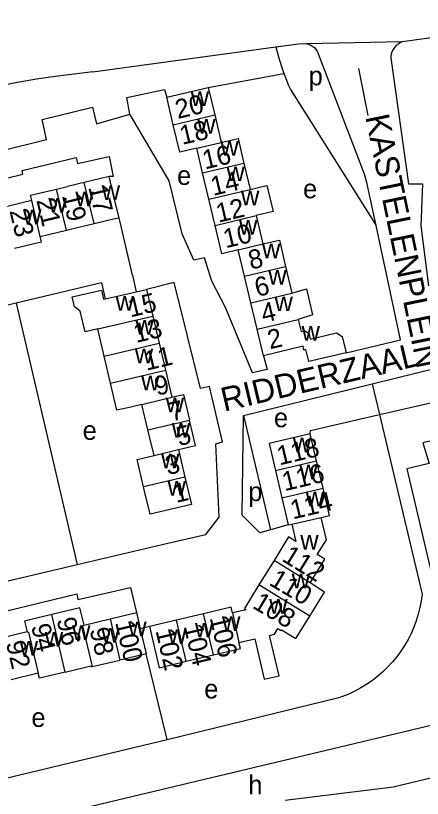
# Model space of a CAD drawing. Extents: x 157646 to 159241, y 379213 to 381217.
# Drawn here: x 158479.3 to 158564.8, y 380979.6 to 381144.1 of the extents above; entities that cross this region are included whole.
import ezdxf

# ---------------------------------------------------------------- set-up
doc = ezdxf.new("R2010")
doc.units = 0
for name, color, linetype in [('BLT_Basislijn', 7, 'Continuous'), ('BLT_Bebouwing', 7, 'Continuous'), ('BLT_Centroide', 7, 'Continuous'), ('BLT_Huisnummer', 7, 'Continuous'), ('BLT_Huisnummer_ tussenligend', 7, 'Continuous'), ('BLT_Onderverdeling_panden', 7, 'Continuous'), ('BLT_Straatnaam', 7, 'Continuous'), ('BLT_Vlakafsluiter', 7, 'Continuous')]:
    doc.layers.add(name, color=color, linetype=linetype)

msp = doc.modelspace()

# ---------------------------------------------------------------- linework, layer by layer
at = {"layer": 'BLT_Basislijn'}
for p, q in [((158560.6, 381138.63), (158599.38, 381144.05)), ((158533.98, 381137.49), (158538.77, 381138.14)), ((158538.77, 381138.14), (158540.36, 381138.18)), ((158495.56, 381132.22), (158533.98, 381137.49)), ((158519.76, 381128.98), (158535.68, 381131.92)), ((158551.36, 381132.96), (158553.34, 381123.08)), ((158537.04, 381128.51), (158555.03, 381099.93)), ((158503.88, 381089.54), (158501.07, 381101.58)), ((158503.88, 381089.54), (158504.66, 381086.05)), ((158497.35, 381087.95), (158479.4, 381083.66)), ((158497.35, 381087.95), (158498.12, 381084.53)), ((158512.63, 381087.96), (158506.79, 381086.54)), ((158479.4, 381083.66), (158477.05, 381083.1)), ((158479.4, 381083.66), (158490.72, 381035.34)), ((158555.74, 381060.23), (158592.31, 381068.72)), ((158554.21, 381066.71), (158555.74, 381060.23)), ((158527.16, 381060.08), (158532.86, 381036.01)), ((158555.74, 381060.23), (158564.69, 381022.53)), ((158490.72, 381035.34), (158492.26, 381028.74)), ((158532.86, 381036.01), (158530.62, 381035.38)), ((158507.44, 381015.7), (158505.51, 381015.25)), ((158511.15, 380991.95), (158506.76, 381009.96)), ((158511.15, 380991.95), (158547.5, 381000.84)), ((158437.84, 380964.35), (158571.41, 380996.12)), ((158463.89, 380980.68), (158511.15, 380991.95))]:
    msp.add_line(p, q, dxfattribs=at)
for points in [[(158540.36, 381138.18), (158540.86, 381138.06), (158541.33, 381137.87), (158541.76, 381137.6), (158542.15, 381137.28), (158542.48, 381136.89), (158542.74, 381136.46), (158542.87, 381136.18)], [(158560.6, 381138.63), (158560.12, 381138.34), (158559.66, 381138.09), (158559.25, 381137.76), (158558.9, 381137.38), (158558.6, 381136.94), (158558.38, 381136.47), (158558.23, 381135.97), (158558.16, 381135.45), (158558.15, 381135.18)], [(158533.98, 381137.49), (158534.53, 381135.43), (158535.16, 381133.4), (158535.68, 381131.92)], [(158555.03, 381099.93), (158553.09, 381108.99), (158552.6, 381110.72), (158542.87, 381136.18)], [(158558.15, 381135.18), (158561.84, 381108.72), (158564.82, 381108.75)], [(158495.56, 381132.22), (158491.59, 381131.78), (158487.63, 381131.27), (158483.68, 381130.68), (158479.74, 381130.02), (158475.82, 381129.27), (158471.91, 381128.44), (158468.02, 381127.54), (158464.15, 381126.56), (158460.3, 381125.5), (158456.47, 381124.36), (158452.66, 381123.15), (158448.88, 381121.86), (158445.13, 381120.5), (158441.4, 381119.06), (158437.71, 381117.55), (158434.04, 381115.96), (158430.41, 381114.3), (158429.63, 381113.93)], [(158535.68, 381131.92), (158535.87, 381131.39), (158536.65, 381129.41), (158537.04, 381128.51)], [(158503.33, 381123.36), (158502.66, 381126.85), (158510.62, 381128.51), (158511.05, 381126.92)], [(158433.98, 381106.64), (158434.82, 381108.99), (158456.55, 381114.43), (158456.67, 381112.68), (158475.29, 381117.04), (158475.59, 381115.54), (158485.82, 381118), (158484.86, 381122.23), (158495.46, 381124.81), (158496.3, 381121.35), (158503.33, 381123.36)], [(158531.36, 381072.61), (158532.15, 381069.7), (158529.05, 381069.02), (158523.41, 381082.72), (158520.5, 381088.24), (158518.99, 381093.17), (158516.78, 381092.66), (158514.3, 381098.23), (158511.54, 381109.34), (158503.33, 381123.36)], [(158442.63, 381098.18), (158441.67, 381101.95), (158447.51, 381103.59), (158447.19, 381105.03), (158464.06, 381109.04), (158464.35, 381108.01), (158469.95, 381109.35), (158470.21, 381108.19), (158480.86, 381110.72), (158480.68, 381111.49), (158492.02, 381114.24), (158492.32, 381112.97), (158498.99, 381114.49), (158499.82, 381110.23), (158498.96, 381110.26)], [(158564.82, 381108.75), (158564.45, 381099.9), (158566.05, 381087.26)], [(158548.74, 381073.23), (158560.18, 381075.94), (158555.03, 381099.93)], [(158492.26, 381028.74), (158511.31, 381033.21), (158519.27, 381035.07), (158522.04, 381038.68), (158521.34, 381054.1), (158522.74, 381054.49), (158520.06, 381066.13), (158518.18, 381065.69), (158512.63, 381087.96)], [(158554.21, 381066.71), (158590.62, 381075.64)], [(158527.16, 381060.08), (158554.21, 381066.71)], [(158594.09, 381061.37), (158564.87, 381054.32), (158566.17, 381049.95), (158561.47, 381048.81), (158570.25, 381011.65), (158574.57, 381012.4), (158575.84, 381008.2), (158577.04, 381008.49)], [(158530.62, 381035.38), (158526.92, 381039.08), (158527.16, 381060.08)], [(158541.2, 381056.2), (158541.24, 381056.87), (158555.74, 381060.23)], [(158536.6, 381037.08), (158532.86, 381036.01)], [(158465.31, 381018.9), (158467.28, 381022.88), (158492.26, 381028.74)], [(158459.49, 381009.28), (158458.48, 381013.34), (158469.96, 381016.06), (158469.6, 381017.14), (158492.15, 381022.55), (158492.37, 381021.36), (158503.42, 381023.91), (158504.71, 381018.63)], [(158564.69, 381022.53), (158564.5, 381021.11), (158564.24, 381019.7), (158563.89, 381018.3), (158563.47, 381016.93), (158562.97, 381015.58), (158562.4, 381014.26), (158561.75, 381012.98), (158561.04, 381011.73), (158560.25, 381010.53), (158559.4, 381009.37), (158558.49, 381008.26), (158557.52, 381007.21), (158556.48, 381006.21), (158555.4, 381005.26), (158554.26, 381004.38), (158553.08, 381003.57), (158551.86, 381002.82), (158550.59, 381002.14), (158549.29, 381001.53), (158547.95, 381001), (158547.5, 381000.84)], [(158623.58, 380997.53), (158605.32, 380993.17), (158558.61, 380981.95), (158535.95, 380979.17)]]:
    msp.add_lwpolyline(points, dxfattribs=at)
at = {"layer": 'BLT_Bebouwing'}
for p, q in [((158511.05, 381126.92), (158519.76, 381128.98)), ((158519.76, 381128.98), (158521.13, 381123.2)), ((158512.42, 381121.14), (158511.05, 381126.92)), ((158521.13, 381123.2), (158522.49, 381117.42)), ((158518.6, 381111.01), (158517.37, 381116.21)), ((158527.27, 381113.06), (158528.58, 381107.54)), ((158498.96, 381110.26), (158493.72, 381109.01)), ((158519.91, 381105.49), (158518.6, 381111.01)), ((158493.72, 381109.01), (158490.18, 381108.17)), ((158487.92, 381107.63), (158490.18, 381108.17)), ((158482.7, 381105.19), (158476.98, 381103.83)), ((158521.21, 381099.98), (158519.91, 381105.49)), ((158529.88, 381102.03), (158531.28, 381096.09)), ((158492.24, 381099.53), (158495.79, 381100.37)), ((158484.49, 381097.68), (158489.98, 381098.99)), ((158489.98, 381098.99), (158492.24, 381099.53)), ((158522.62, 381094.04), (158521.21, 381099.98)), ((158526.09, 381094.87), (158522.62, 381094.04)), ((158527.41, 381089.3), (158526.09, 381094.87)), ((158536.03, 381091.34), (158537.35, 381085.78)), ((158528.73, 381083.74), (158527.41, 381089.3)), ((158504.66, 381086.05), (158506.79, 381086.54)), ((158506.79, 381086.54), (158508.12, 381080.9)), ((158530.04, 381078.18), (158528.73, 381083.74)), ((158508.12, 381080.9), (158509.46, 381075.23)), ((158531.36, 381072.61), (158530.04, 381078.18)), ((158509.46, 381075.23), (158510.8, 381069.55)), ((158499.24, 381066.81), (158497.89, 381072.53)), ((158510.8, 381069.55), (158512.15, 381063.87)), ((158507.12, 381057.02), (158505.86, 381062.38)), ((158508.39, 381051.67), (158507.12, 381057.02)), ((158542.54, 381050.51), (158541.2, 381056.2)), ((158513.53, 381052.88), (158514.89, 381047.12)), ((158543.89, 381044.81), (158542.54, 381050.51)), ((158533.91, 381048.46), (158535.25, 381042.77)), ((158514.89, 381047.12), (158516.25, 381041.35)), ((158535.25, 381042.77), (158536.6, 381037.08)), ((158516.25, 381041.35), (158507.57, 381039.3)), ((158536.6, 381037.08), (158537.31, 381037.25)), ((158537.31, 381037.25), (158538.17, 381033.59)), ((158533.6, 381029.57), (158530.44, 381024.46)), ((158499.19, 381017.35), (158504.71, 381018.63)), ((158504.71, 381018.63), (158505.51, 381015.25)), ((158518.81, 381018.39), (158513.13, 381017.04)), ((158527.73, 381019.25), (158524.85, 381018.56)), ((158493.68, 381016.03), (158499.19, 381017.35)), ((158513.13, 381017.04), (158507.44, 381015.7)), ((158505.51, 381015.25), (158506.76, 381009.96)), ((158481.75, 381014.6), (158476.26, 381013.29)), ((158506.76, 381009.96), (158501.22, 381008.67)), ((158515.17, 381008.41), (158520.85, 381009.75))]:
    msp.add_line(p, q, dxfattribs=at)
for points in [[(158517.37, 381116.21), (158513.78, 381115.36), (158512.42, 381121.14)], [(158522.49, 381117.42), (158526.04, 381118.26), (158527.07, 381113.93), (158527.27, 381113.06)], [(158501.07, 381101.58), (158499.98, 381105.98), (158498.96, 381110.26)], [(158482.7, 381105.19), (158482.43, 381106.32), (158487.92, 381107.63)], [(158528.58, 381107.54), (158532.11, 381108.37), (158533.42, 381102.87), (158529.88, 381102.03)], [(158495.79, 381100.37), (158499.88, 381101.35), (158501.07, 381101.58)], [(158479.05, 381095.2), (158484.76, 381096.56), (158484.49, 381097.68)], [(158531.28, 381096.09), (158534.72, 381096.91), (158536.03, 381091.34)], [(158496.55, 381078.23), (158493.92, 381077.61), (158492.9, 381081.99), (158491.68, 381082.85), (158491.18, 381084.98), (158497.36, 381086.41), (158497.81, 381084.46), (158498.12, 381084.53)], [(158498.12, 381084.53), (158500, 381084.98), (158501.91, 381085.42), (158504.66, 381086.05)], [(158537.35, 381085.78), (158540.41, 381086.65), (158541.7, 381081.19), (158538.67, 381080.22)], [(158538.67, 381080.22), (158539.27, 381077.67), (158540.05, 381077.85), (158540.89, 381077.33), (158541.19, 381076.07), (158546.74, 381077.38), (158547.94, 381076.64), (158548.74, 381073.23)], [(158497.89, 381072.53), (158496.55, 381078.23)], [(158548.74, 381073.23), (158540.9, 381071.38), (158540.3, 381073.91), (158539.87, 381073.8), (158539.69, 381074.58), (158531.36, 381072.61)], [(158505.86, 381062.38), (158503.49, 381061.82), (158500.57, 381061.14), (158499.24, 381066.81)], [(158512.15, 381063.87), (158514.58, 381064.44), (158515.85, 381059.09)], [(158513.53, 381052.88), (158517.11, 381053.73), (158515.85, 381059.09)], [(158541.2, 381056.2), (158532.56, 381054.15), (158533.91, 381048.46)], [(158506.2, 381045.06), (158504.84, 381050.83), (158508.39, 381051.67)], [(158507.57, 381039.3), (158506.42, 381044.17), (158506.2, 381045.06)], [(158543.51, 381038.6), (158545.26, 381039.01), (158543.89, 381044.81)], [(158542.69, 381030.84), (158544.61, 381033.94), (158543.51, 381038.6)], [(158538.17, 381033.59), (158536.66, 381034.53), (158533.6, 381029.57)], [(158541.21, 381024.87), (158544.29, 381029.85), (158542.69, 381030.84)], [(158541.09, 381017.88), (158544.22, 381022.94), (158541.21, 381024.87)], [(158530.44, 381024.46), (158527.37, 381019.47), (158527.73, 381019.25)], [(158524.85, 381018.56), (158524.57, 381019.75), (158518.81, 381018.39)], [(158486.91, 381018.22), (158481.21, 381016.86), (158481.75, 381014.6)], [(158493.68, 381016.03), (158492.82, 381019.63), (158486.91, 381018.22)], [(158534.42, 381015.28), (158535.05, 381014.89), (158535.15, 381015.04), (158538.18, 381013.17), (158541.09, 381017.88)], [(158507.44, 381015.7), (158509.49, 381007.06), (158515.17, 381008.41)], [(158526.24, 381012.33), (158529.55, 381013.11), (158531.52, 381004.62), (158534.65, 381005.35), (158532.67, 381013.85), (158533.69, 381014.09), (158534.42, 381015.28)], [(158520.85, 381009.75), (158526.54, 381011.1), (158526.24, 381012.33)], [(158495.42, 381007.29), (158500, 381008.38), (158501.22, 381008.67)], [(158489.7, 381006.15), (158495.12, 381007.45), (158495.18, 381007.23), (158495.42, 381007.29)], [(158484.06, 381005.88), (158478.36, 381004.52)], [(158489.7, 381006.15), (158484.31, 381004.86), (158484.06, 381005.88)]]:
    msp.add_lwpolyline(points, dxfattribs=at)
at = {"layer": 'BLT_Onderverdeling_panden'}
for p, q in [((158512.42, 381121.14), (158521.13, 381123.2)), ((158517.37, 381116.21), (158522.49, 381117.42)), ((158518.6, 381111.01), (158527.27, 381113.06)), ((158495.79, 381100.37), (158493.72, 381109.01)), ((158489.98, 381098.99), (158487.92, 381107.63)), ((158519.91, 381105.49), (158528.58, 381107.54)), ((158484.49, 381097.68), (158482.7, 381105.19)), ((158521.21, 381099.98), (158529.88, 381102.03)), ((158526.09, 381094.87), (158531.28, 381096.09)), ((158527.41, 381089.3), (158536.03, 381091.34)), ((158528.73, 381083.74), (158537.35, 381085.78)), ((158496.55, 381078.23), (158508.12, 381080.9)), ((158530.04, 381078.18), (158538.67, 381080.22)), ((158497.89, 381072.53), (158509.46, 381075.23)), ((158499.24, 381066.81), (158510.8, 381069.55)), ((158505.86, 381062.38), (158512.15, 381063.87)), ((158507.12, 381057.02), (158515.85, 381059.09)), ((158508.39, 381051.67), (158513.53, 381052.88)), ((158533.91, 381048.46), (158542.54, 381050.51)), ((158514.89, 381047.12), (158506.2, 381045.06)), ((158535.25, 381042.77), (158543.89, 381044.81)), ((158537.31, 381037.25), (158543.51, 381038.6)), ((158541.21, 381024.87), (158533.6, 381029.57)), ((158541.09, 381017.88), (158530.44, 381024.46)), ((158489.7, 381006.15), (158486.91, 381018.22)), ((158520.85, 381009.75), (158518.81, 381018.39)), ((158524.85, 381018.56), (158526.24, 381012.33)), ((158499.19, 381017.35), (158501.22, 381008.67)), ((158515.17, 381008.41), (158513.13, 381017.04))]:
    msp.add_line(p, q, dxfattribs=at)
for points in [[(158493.68, 381016.03), (158493.37, 381015.86), (158495.42, 381007.29)], [(158481.75, 381014.6), (158482, 381014.54), (158484.06, 381005.88)]]:
    msp.add_lwpolyline(points, dxfattribs=at)
at = {"layer": 'BLT_Vlakafsluiter'}
msp.add_line((158540.36, 381138.18), (158560.6, 381138.63), dxfattribs=at)

# ---------------------------------------------------------------- texts
at = {"layer": 'BLT_Centroide'}
for s, p in [('p', (158540.87, 381129.41)), ('w', (158516.09, 381125.06)), ('w', (158517.45, 381119.28)), ('w', (158522.32, 381114.62)), ('w', (158523.59, 381109.28)), ('e', (158513.23, 381108.49)), ('e', (158539.7, 381105.68)), ('w', (158491.86, 381104)), ('w', (158497.39, 381105.31)), ('w', (158526.66, 381104.19)), ('w', (158486.2, 381102.66)), ('w', (158480.88, 381100.19)), ('w', (158526.25, 381098.03)), ('w', (158531.07, 381093.09)), ('w', (158532.38, 381087.53)), ('w', (158500.31, 381082.06)), ('w', (158533.7, 381081.97)), ('w', (158504.47, 381077.03)), ('w', (158539.38, 381075.78)), ('w', (158504.35, 381071.03)), ('w', (158505.69, 381065.34)), ('w', (158510.85, 381060.72)), ('e', (158533.58, 381057.59)), ('e', (158493.4, 381054.93)), ('w', (158512.12, 381055.38)), ('w', (158537.55, 381052.34)), ('w', (158509.87, 381048.97)), ('w', (158538.9, 381046.62)), ('w', (158511.23, 381043.22)), ('p', (158528.18, 381042.06)), ('w', (158540.25, 381040.94)), ('w', (158539.11, 381031.89)), ('w', (158537.31, 381023.72)), ('w', (158532.58, 381018.41)), ('w', (158502.97, 381013.66)), ('w', (158516.98, 381013.41)), ('w', (158522.67, 381014.75)), ('w', (158491.17, 381012.88)), ('w', (158497.3, 381012.33)), ('w', (158511.31, 381012.06)), ('w', (158485.45, 381011.5)), ('w', (158480.16, 381009.58)), ('e', (158518.93, 381000.6)), ('e', (158482.63, 380994.62)), ('h', (158528.19, 380980.46))]:
    msp.add_text(s, height=4, dxfattribs=at).set_placement(p)
at = {"layer": 'BLT_Huisnummer'}
for s, rotation, p in [('20', 13.3072, (158513.36, 381122.33)), ('14', 13.3072, (158520.79, 381106.17)), ('17', 283.423, (158494.56, 381108.03)), ('21', 283.423, (158483.65, 381105.28)), ('10', 13.3072, (158523.44, 381095.17)), ('6', 13.3072, (158530.05, 381084.93)), ('15', 13.3092, (158503.42, 381080.64)), ('2', 13.3072, (158532.74, 381073.94)), ('9', 13.3092, (158509, 381064.17)), ('5', 13.3092, (158513.6, 381053.59)), ('118', 13.3097, (158534.73, 381049.55)), ('1', 13.3092, (158513.04, 381041.66)), ('114', 13.2969, (158537.53, 381038.2)), ('112', 328.3149, (158535.04, 381029.63)), ('108', 329.3104, (158528.84, 381019.74)), ('100', 283.3272, (158500.2, 381016.58)), ('106', 283.3272, (158520.06, 381017.57)), ('94', 283.3272, (158482.55, 381015.83)), ('102', 283.3272, (158508.68, 381014.83))]:
    msp.add_text(s, height=4, rotation=rotation, dxfattribs=at).set_placement(p)
at = {"layer": 'BLT_Huisnummer_ tussenligend'}
for s, rotation, p in [('18', 13.3072, (158514.3, 381116.89)), ('16', 13.3072, (158519.08, 381111.72)), ('19', 283.423, (158489.02, 381106.3)), ('12', 13.3072, (158521.93, 381100.54)), ('23', 283.423, (158478, 381103.04)), ('8', 13.3072, (158528.72, 381090.67)), ('4', 13.3072, (158531.39, 381079.48)), ('13', 13.3092, (158504.63, 381075.28)), ('11', 13.3092, (158506.79, 381069.45)), ('7', 13.3092, (158512.06, 381058.76)), ('3', 13.3092, (158511.26, 381047.49)), ('116', 13.2969, (158535.81, 381044.13)), ('110', 329.3104, (158532.33, 381024.57)), ('96', 283.3272, (158487.91, 381017.17)), ('98', 283.3272, (158494.83, 381015.07)), ('104', 283.3272, (158514.61, 381015.8)), ('92', 283.3272, (158477.26, 381012.28))]:
    msp.add_text(s, height=4, rotation=rotation, dxfattribs=at).set_placement(p)
at = {"layer": 'BLT_Straatnaam'}
for s, rotation, p in [('KASTELENPLEIN', 281.6154, (158552.75, 381122.83)), ('RIDDERZAAL', 13.277, (158523.11, 381060.84))]:
    msp.add_text(s, height=5, rotation=rotation, dxfattribs=at).set_placement(p)

doc.saveas('drawing.dxf')
